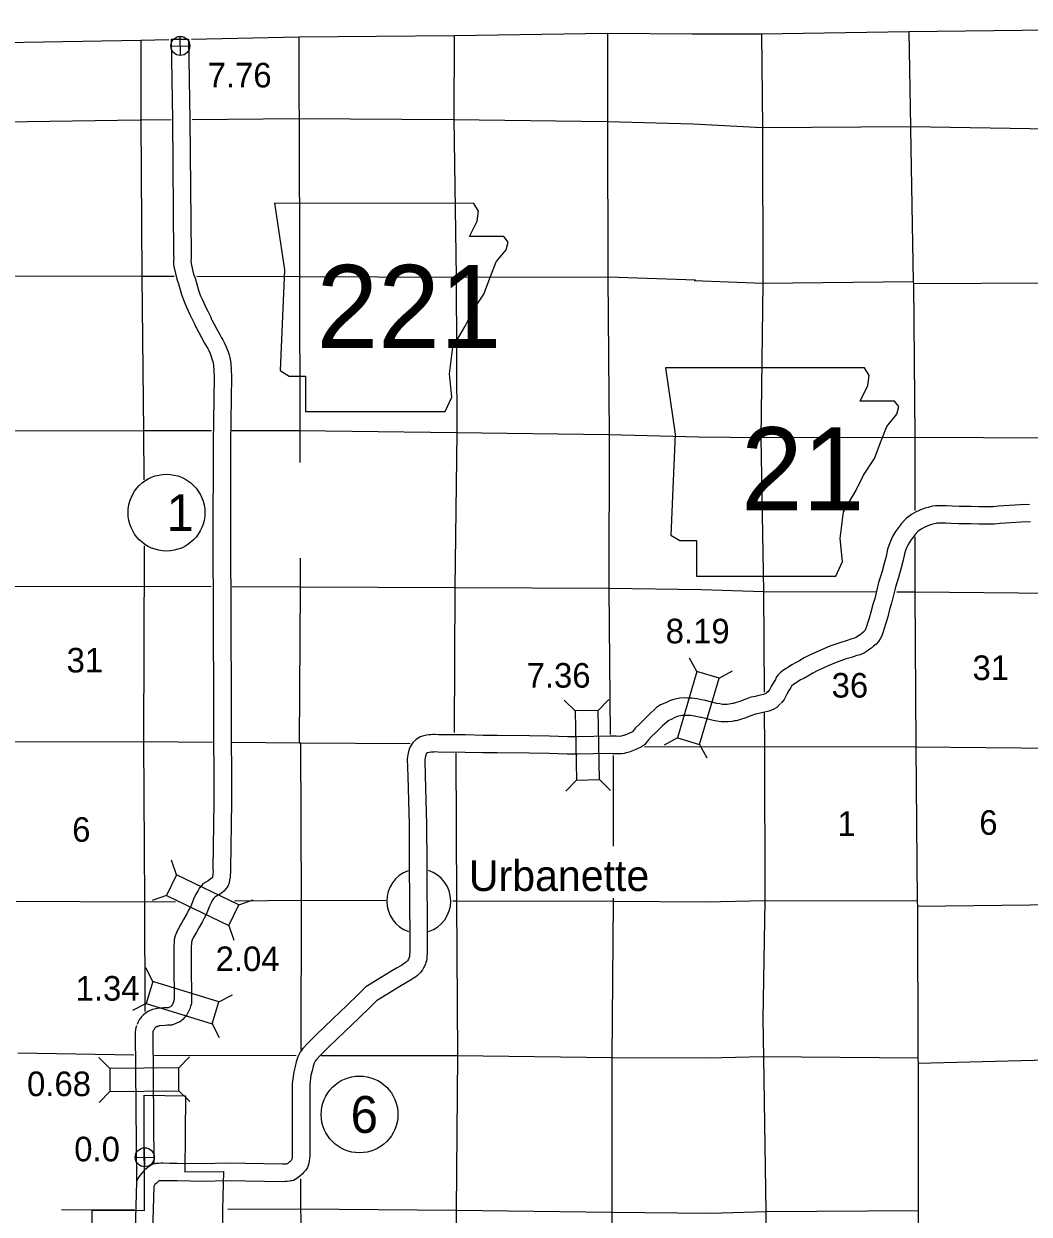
# Model space of a CAD drawing. Extents: x 77230 to 630905, y 790554 to 1662844.
# Drawn here: x 417952 to 452513, y 1600152 to 1641058 of the extents above; entities that cross this region are included whole.
import ezdxf

# ---------------------------------------------------------------- set-up
doc = ezdxf.new("R2010")
doc.units = 0
for name, color, linetype in [('Level 12', 7, 'Continuous'), ('Level 14', 7, 'Continuous'), ('Level 15', 7, 'Continuous'), ('Level 16', 7, 'Continuous'), ('Level 19', 7, 'Continuous'), ('Level 22', 7, 'Continuous'), ('Level 24', 7, 'Continuous'), ('Level 26', 7, 'Continuous'), ('Level 31', 7, 'Continuous'), ('Level 32', 7, 'Continuous'), ('Level 33', 7, 'Continuous'), ('Level 34', 7, 'Continuous')]:
    doc.layers.add(name, color=color, linetype=linetype)

msp = doc.modelspace()

# ---------------------------------------------------------------- linework, layer by layer
at = {"layer": 'Level 12'}
for points in [[(422090, 1602330), (422085, 1604239), (423507, 1604220), (423493, 1601608)], [(422100, 1601635), (422090, 1602330)], [(422099, 1600279), (422096, 1601187), (422100, 1601635)], [(423493, 1601608), (424813, 1601616), (424781, 1600318), (424786, 1598977), (426119, 1598998)], [(420607, 1597653), (420607, 1599203), (419707, 1599203), (419707, 1599803), (420307, 1599803), (420307, 1600290), (422099, 1600279)]]:
    msp.add_lwpolyline(points, dxfattribs=at)
at = {"layer": 'Level 14'}
for points in [[(423719, 1640533), (427404, 1640605), (432741, 1640656), (438022, 1640733), (440914, 1640718)], [(440914, 1640718), (443313, 1640710), (448380, 1640788), (453246, 1640846), (458482, 1640923), (459171, 1640928), (460489, 1640951), (463825, 1641013), (469199, 1641058), (470689, 1641056)], [(404164, 1640157), (406608, 1640231), (412075, 1640310), (416265, 1640408), (417287, 1640417), (421975, 1640498), (422936, 1640517)]]:
    msp.add_lwpolyline(points, dxfattribs=at)
at = {"layer": 'Level 15'}
for points in [[(448380, 1640788), (448437, 1637513), (448430, 1637451), (448530, 1632191), (448532, 1632121), (448580, 1626851), (448579, 1624330)], [(448579, 1623427), (448578, 1621533), (448613, 1616238), (448667, 1610910), (448668, 1610730), (448686, 1605516), (448691, 1605330), (448691, 1600264), (448692, 1600088), (448750, 1595664)], [(406781, 1616388), (406859, 1616386), (406939, 1616392), (412305, 1616353), (417594, 1616388), (422079, 1616396), (424436, 1616376)], [(425118, 1616371), (427422, 1616351), (427468, 1616351), (431238, 1616326)], [(439289, 1616223), (448602, 1616215), (453440, 1616167), (458710, 1616122), (463709, 1616094)]]:
    msp.add_lwpolyline(points, dxfattribs=at)
at = {"layer": 'Level 16'}
for points in [[(438022, 1640733), (438020, 1637708), (438030, 1632362), (438071, 1626923), (438061, 1621655), (438105, 1616641)], [(421975, 1640498), (421975, 1637760), (422014, 1632377), (422072, 1627049), (422079, 1625383)], [(427404, 1640605), (427410, 1638425)], [(432741, 1640656), (432729, 1637790), (432809, 1632365), (432832, 1627005), (432774, 1621676), (432742, 1616701)], [(443313, 1640710), (443340, 1637493), (443352, 1632137), (443285, 1626832), (443378, 1621549), (443399, 1618090)], [(427410, 1638425), (427412, 1637799), (427434, 1632378), (427445, 1627050), (427446, 1625985)], [(423017, 1637753), (421953, 1637744), (417305, 1637678), (412094, 1637718), (406605, 1637833), (404181, 1637816)], [(440964, 1637613), (438004, 1637690), (432721, 1637760), (427392, 1637793), (423739, 1637760)], [(459142, 1637358), (458530, 1637361), (453224, 1637434), (448437, 1637513), (443324, 1637487), (440964, 1637613)], [(423117, 1632375), (422000, 1632379), (417391, 1632386), (412146, 1632420), (407388, 1632463)], [(441044, 1632251), (438048, 1632350), (432819, 1632345), (427426, 1632358), (423899, 1632372)], [(448530, 1632191), (443354, 1632133), (440994, 1632227)], [(459182, 1632089), (458563, 1632090), (453225, 1632148), (448532, 1632121)], [(424401, 1627069), (422058, 1627071), (417462, 1627064), (412183, 1627069), (408622, 1627119)], [(441140, 1626852), (438059, 1626933), (432824, 1626997), (427443, 1627066), (425083, 1627068)], [(457965, 1626765), (453301, 1626815), (448581, 1626847), (443299, 1626832), (441140, 1626852)], [(422088, 1623116), (422089, 1623021), (422069, 1616392), (422099, 1610898), (422112, 1607121)], [(427448, 1622695), (427449, 1621684), (427422, 1616351)], [(424396, 1621709), (422101, 1621719), (417526, 1621708)], [(441245, 1621606), (438073, 1621657), (432788, 1621676), (427441, 1621696), (425118, 1621706)], [(447244, 1621530), (443378, 1621543), (441245, 1621606)], [(458689, 1621450), (453333, 1621477), (448582, 1621525), (447966, 1621527)], [(443403, 1617388), (443410, 1616234), (443425, 1610918), (443362, 1606852), (443382, 1605539), (443458, 1600230), (443424, 1595582)], [(427468, 1616351), (427490, 1610903), (427476, 1605796)], [(432799, 1615999), (432827, 1610889), (432858, 1605603), (432818, 1600275), (432814, 1599044)], [(438214, 1615919), (438213, 1612793)], [(423162, 1610889), (422101, 1610878), (417686, 1610893)], [(430396, 1610921), (427488, 1610935), (425189, 1610910)], [(441401, 1610876), (438220, 1610898), (432831, 1610909), (432703, 1610910)], [(438212, 1611007), (438212, 1610880), (438165, 1605530), (438163, 1600215), (438157, 1595478)], [(448667, 1610910), (443423, 1610924), (441401, 1610876)], [(464934, 1610600), (464153, 1610589), (458792, 1610573), (453513, 1610778), (448668, 1610730)], [(421738, 1605617), (417743, 1605685)], [(427316, 1605593), (422440, 1605610)], [(441474, 1605514), (438161, 1605528), (432860, 1605593), (428178, 1605592)], [(448686, 1605516), (443360, 1605558), (441474, 1605514)], [(460820, 1605326), (458806, 1605321), (453562, 1605461), (448691, 1605330)], [(427459, 1601362), (427473, 1598965)], [(421754, 1600294), (419246, 1600303)], [(441552, 1600181), (438165, 1600213), (432818, 1600283), (427454, 1600322), (424964, 1600308)], [(448691, 1600264), (443475, 1600236), (441552, 1600181)]]:
    msp.add_lwpolyline(points, dxfattribs=at)
at = {"layer": 'Level 19'}
for p, q in [((441093, 1618798), (440840, 1619261)), ((441853, 1618575), (442316, 1618828)), ((437701, 1617460), (438068, 1617839)), ((436909, 1617447), (436529, 1617814)), ((440423, 1616518), (439960, 1616265)), ((441183, 1616295), (441436, 1615831)), ((436948, 1615071), (436581, 1614692)), ((437740, 1615084), (438120, 1614717)), ((423204, 1611818), (423030, 1612316)), ((422859, 1611104), (422361, 1610930)), ((425343, 1610784), (425842, 1610958)), ((424999, 1610071), (425173, 1609573)), ((422392, 1608153), (422146, 1608620)), ((424661, 1607449), (425129, 1607695)), ((422157, 1607396), (421690, 1607150)), ((424427, 1606692), (424673, 1606225)), ((423280, 1605182), (423650, 1605558)), ((420904, 1605162), (420528, 1605533)), ((420911, 1604371), (420540, 1603994)), ((423286, 1604390), (423663, 1604019))]:
    msp.add_line(p, q, dxfattribs=at)
for points in [[(441183, 1616295), (441853, 1618575), (441093, 1618798), (440423, 1616518)], [(437740, 1615084), (437701, 1617460), (436909, 1617447), (436948, 1615071)], [(422859, 1611104), (424999, 1610071), (425343, 1610784), (423204, 1611818)], [(422157, 1607396), (424427, 1606692), (424661, 1607449), (422392, 1608153)], [(420911, 1604371), (423286, 1604390), (423280, 1605182), (420904, 1605162)]]:
    msp.add_lwpolyline(points, close=True, dxfattribs=at)
at = {"layer": 'Level 22'}
msp.add_line((423019, 1640532), (423619, 1640532), dxfattribs=at)
for points in [[(423019, 1640532), (423058, 1637756), (423100, 1633105), (423105, 1633006), (423097, 1632960), (423101, 1632812), (423110, 1632716), (423171, 1632472), (423211, 1632281), (423271, 1632126), (423385, 1631717), (423459, 1631511), (423545, 1631322), (423660, 1631071), (423738, 1630913), (423821, 1630745), (423868, 1630635), (423887, 1630600), (423964, 1630451), (424061, 1630273), (424165, 1630086), (424231, 1629966), (424273, 1629895), (424308, 1629833), (424355, 1629726), (424408, 1629586), (424432, 1629513), (424448, 1629453), (424474, 1629326), (424491, 1628928), (424456, 1626671), (424454, 1623173), (424467, 1620808), (424476, 1617504), (424487, 1614313), (424454, 1612021), (424456, 1611908), (424451, 1611864), (424447, 1611806), (424438, 1611767), (424433, 1611725), (424432, 1611719), (424429, 1611713), (424284, 1611609), (424206, 1611563), (424109, 1611503), (424069, 1611450), (424050, 1611432), (423997, 1611362), (423943, 1611278), (423886, 1611181), (423858, 1611130), (423784, 1610976), (423678, 1610705), (423628, 1610617), (423553, 1610475), (423446, 1610281), (423372, 1610152), (423334, 1610092), (423264, 1609966), (423246, 1609936), (423231, 1609907), (423208, 1609860), (423151, 1609717), (423120, 1609586), (423105, 1609306), (423106, 1608687), (423118, 1607586), (423113, 1607480), (423092, 1607419), (423069, 1607363), (423065, 1607355), (423057, 1607346), (423022, 1607303), (423001, 1607281), (422958, 1607265), (422916, 1607247), (422855, 1607245), (422755, 1607238), (422553, 1607217), (422492, 1607211), (422377, 1607182), (422296, 1607148), (422229, 1607119), (422133, 1607060), (422050, 1606987), (421989, 1606919), (421923, 1606826), (421885, 1606761), (421844, 1606676)], [(423619, 1640532), (423658, 1637763), (423700, 1633123), (423707, 1632974), (423698, 1632919), (423700, 1632847), (423703, 1632818), (423755, 1632606), (423788, 1632453), (423841, 1632315), (423957, 1631900), (424016, 1631737), (424091, 1631571), (424202, 1631329), (424276, 1631179), (424367, 1630995), (424409, 1630896), (424417, 1630880), (424494, 1630732), (424586, 1630563), (424690, 1630377), (424753, 1630262), (424792, 1630196), (424845, 1630103), (424911, 1629953), (424975, 1629785), (425008, 1629682), (425032, 1629590), (425071, 1629400), (425092, 1628937), (425056, 1626667), (425054, 1623174), (425067, 1620811), (425076, 1617505), (425087, 1614310), (425054, 1612022), (425056, 1611883), (425049, 1611811), (425042, 1611717), (425031, 1611668), (425027, 1611638), (425010, 1611541), (424972, 1611452), (424937, 1611395), (424910, 1611346), (424830, 1611247), (424744, 1611180), (424682, 1611138), (424613, 1611107), (424517, 1611050), (424503, 1611035), (424488, 1611016), (424454, 1610964), (424408, 1610885), (424391, 1610855), (424334, 1610736), (424221, 1610447), (424155, 1610330), (424081, 1610190), (423969, 1609987), (423887, 1609843), (423849, 1609784), (423784, 1609668), (423774, 1609651), (423769, 1609640), (423756, 1609615), (423725, 1609537), (423716, 1609500), (423705, 1609290), (423706, 1608691), (423719, 1607573), (423711, 1607431), (423711, 1607382), (423686, 1607302), (423654, 1607211), (423617, 1607115), (423561, 1607006), (423509, 1606951), (423473, 1606906), (423414, 1606844), (423301, 1606748), (423225, 1606724), (423180, 1606707), (423046, 1606652), (422887, 1606646), (422806, 1606640), (422615, 1606620), (422596, 1606618), (422567, 1606611), (422532, 1606596), (422507, 1606585), (422491, 1606575), (422473, 1606560), (422459, 1606544), (422428, 1606501), (422415, 1606477), (422384, 1606414)], [(452524, 1624544), (452205, 1624531), (451461, 1624487), (451280, 1624465), (450781, 1624464), (450520, 1624470), (450339, 1624473), (450101, 1624470), (449863, 1624484), (449658, 1624492), (449505, 1624496), (449375, 1624498), (449289, 1624494), (449187, 1624481), (449038, 1624441), (448941, 1624413), (448809, 1624370), (448633, 1624288), (448470, 1624195), (448284, 1624060), (448126, 1623892), (447919, 1623610), (447819, 1623441), (447719, 1623217), (447643, 1623005), (447592, 1622758), (447532, 1622507), (447451, 1622205), (447336, 1621860), (447278, 1621607), (447202, 1621311), (447138, 1621098), (447070, 1620841), (447011, 1620636), (446957, 1620464), (446920, 1620350), (446888, 1620253), (446870, 1620219), (446856, 1620197), (446835, 1620174), (446773, 1620120), (446740, 1620092), (446697, 1620062), (446650, 1620029), (446622, 1620010), (446562, 1619974), (446495, 1619942), (446414, 1619921), (446225, 1619858), (446035, 1619802), (445662, 1619670), (445373, 1619545), (445189, 1619469), (444960, 1619366), (444780, 1619270), (444597, 1619159), (444480, 1619095), (444355, 1619032), (444202, 1618931), (444162, 1618903), (444071, 1618841), (444011, 1618798), (443951, 1618756), (443875, 1618676), (443817, 1618595), (443787, 1618529), (443742, 1618455), (443653, 1618306), (443588, 1618172), (443529, 1618104)], [(452555, 1623945), (452235, 1623931), (451515, 1623889), (451317, 1623865), (450776, 1623864), (450509, 1623870), (450337, 1623873), (450087, 1623870), (449833, 1623884), (449638, 1623893), (449494, 1623896), (449384, 1623898), (449342, 1623896), (449304, 1623891), (449198, 1623862), (449117, 1623839), (449029, 1623810), (448908, 1623754), (448797, 1623691), (448683, 1623608), (448589, 1623508), (448420, 1623279), (448353, 1623165), (448276, 1622993), (448222, 1622842), (448177, 1622627), (448114, 1622359), (448025, 1622033), (447915, 1621698), (447861, 1621465), (447780, 1621149), (447715, 1620935), (447648, 1620681), (447586, 1620464), (447529, 1620282), (447490, 1620162), (447443, 1620021), (447390, 1619918), (447330, 1619826), (447253, 1619743), (447165, 1619666), (447108, 1619617), (447040, 1619570), (446992, 1619536), (446949, 1619506), (446846, 1619444), (446699, 1619375), (446585, 1619345), (446404, 1619285), (446220, 1619231), (445881, 1619111), (445606, 1618993), (445428, 1618919), (445224, 1618827), (445075, 1618748), (444898, 1618640), (444761, 1618564), (444656, 1618511), (444540, 1618435), (444504, 1618410), (444414, 1618349), (444359, 1618310), (444344, 1618299), (444340, 1618294), (444320, 1618250), (444256, 1618145), (444181, 1618020), (444092, 1617838), (443983, 1617711)], [(441322, 1617814), (441248, 1617826), (441201, 1617840), (441103, 1617863), (441004, 1617872), (440920, 1617883), (440762, 1617889), (440667, 1617891), (440503, 1617888), (440387, 1617862), (440295, 1617839), (440171, 1617801), (440064, 1617752), (439986, 1617718), (439837, 1617652), (439696, 1617561), (439641, 1617501), (439492, 1617367), (439255, 1617127), (439101, 1616980), (438985, 1616861), (438913, 1616778), (438874, 1616731), (438747, 1616670), (438665, 1616638), (438573, 1616605), (438484, 1616579), (438461, 1616572), (438436, 1616574), (438369, 1616572), (438315, 1616578), (438256, 1616575), (438208, 1616577), (438109, 1616579), (436976, 1616560), (436642, 1616561), (436021, 1616577), (435337, 1616590), (434232, 1616601), (433746, 1616602), (433136, 1616623), (432202, 1616630), (432088, 1616637), (432007, 1616631), (431942, 1616627), (431878, 1616620), (431791, 1616608), (431704, 1616591), (431580, 1616554), (431424, 1616453), (431329, 1616362), (431259, 1616252), (431214, 1616161), (431174, 1616047), (431153, 1615933), (431133, 1615795), (431153, 1615206), (431194, 1613532), (431203, 1612154), (431219, 1609660), (431222, 1609265), (431220, 1609164), (431211, 1609059), (431206, 1609011), (431202, 1608978), (431201, 1608974), (431197, 1608964), (431190, 1608948), (431175, 1608921), (431146, 1608862), (431143, 1608858), (431116, 1608834), (431093, 1608812), (431043, 1608773), (430933, 1608703), (430767, 1608604), (430629, 1608524), (429708, 1607962), (429429, 1607688), (429052, 1607326), (428572, 1606867), (427991, 1606306), (427716, 1606030), (427540, 1605843), (427465, 1605740), (427427, 1605675), (427367, 1605559), (427320, 1605393), (427280, 1605231), (427229, 1605045), (427181, 1604638), (427181, 1602179), (427176, 1602108), (427171, 1602056), (427167, 1602036), (427159, 1602023), (427139, 1602001), (427095, 1601955)], [(443542, 1618118), (443476, 1618052), (443464, 1618045), (443383, 1618016), (443224, 1617975), (443096, 1617947), (442940, 1617916), (442768, 1617848), (442702, 1617823), (442569, 1617773), (442409, 1617719), (442346, 1617699), (442318, 1617697), (442203, 1617679), (442133, 1617668), (442086, 1617670), (441972, 1617670), (441879, 1617684), (441780, 1617703), (441341, 1617810)], [(443969, 1617697), (443842, 1617568), (443712, 1617496), (443558, 1617441), (443363, 1617392), (443220, 1617359), (443109, 1617338), (442982, 1617288), (442914, 1617262), (442772, 1617208), (442594, 1617148), (442454, 1617104), (442382, 1617100), (442297, 1617087), (442168, 1617066), (442075, 1617070), (441929, 1617070), (441777, 1617092), (441651, 1617117), (441199, 1617227)], [(441218, 1617223), (441112, 1617241), (441050, 1617259), (441008, 1617269), (440938, 1617275), (440870, 1617284), (440744, 1617289), (440666, 1617291), (440574, 1617289), (440526, 1617278), (440457, 1617261), (440385, 1617239), (440308, 1617203), (440226, 1617168), (440123, 1617122), (440087, 1617100), (440066, 1617076), (439907, 1616933), (439676, 1616699), (439522, 1616553), (439427, 1616455), (439370, 1616389), (439284, 1616286), (439189, 1616217), (438988, 1616119), (438873, 1616075), (438758, 1616034), (438659, 1616005), (438588, 1615983), (438494, 1615968), (438422, 1615973), (438344, 1615971), (438295, 1615976), (438261, 1615975), (438193, 1615977), (438108, 1615978), (436980, 1615960), (436633, 1615961), (436007, 1615978), (435328, 1615990), (434228, 1616001), (433736, 1616002), (433124, 1616023), (432182, 1616031), (432091, 1616036), (432048, 1616033), (431997, 1616029), (431952, 1616024), (431887, 1616015), (431846, 1616007), (431834, 1616004), (431798, 1615981), (431797, 1615980), (431783, 1615957), (431768, 1615928), (431756, 1615893), (431745, 1615835), (431734, 1615761), (431753, 1615224), (431794, 1613541), (431803, 1612158), (431819, 1609664), (431822, 1609262), (431820, 1609135), (431809, 1609003), (431802, 1608939), (431791, 1608856), (431776, 1608804), (431759, 1608750), (431727, 1608677), (431706, 1608641), (431659, 1608547), (431590, 1608454), (431525, 1608394), (431484, 1608356), (431390, 1608283), (431248, 1608192), (431070, 1608086), (430935, 1608008), (430079, 1607485), (429847, 1607257), (429467, 1606892), (428987, 1606435), (428412, 1605879), (428147, 1605613), (428003, 1605459), (427967, 1605410), (427953, 1605386), (427928, 1605338), (427900, 1605239), (427861, 1605080), (427820, 1604930), (427781, 1604603), (427781, 1602158), (427774, 1602062), (427766, 1601973), (427743, 1601855), (427701, 1601758), (427643, 1601665), (427579, 1601591), (427520, 1601532)], [(421825, 1606625), (421794, 1606514), (421782, 1606394), (421823, 1601292)], [(422403, 1606465), (422386, 1606403), (422382, 1606367), (422419, 1601891)], [(422383, 1601874), (422272, 1601800), (422213, 1601762), (422156, 1601710), (422102, 1601663), (422069, 1601627), (422009, 1601567), (421958, 1601503), (421919, 1601443), (421886, 1601397), (421821, 1601271)], [(427098, 1601959), (427038, 1601900), (427015, 1601881), (427014, 1601881), (426999, 1601878), (426962, 1601874), (426908, 1601872), (426850, 1601869), (424928, 1601904), (424115, 1601878), (423229, 1601898), (423115, 1601895), (422970, 1601897), (422734, 1601903), (422666, 1601900), (422589, 1601898), (422507, 1601889), (422468, 1601882), (422383, 1601874)], [(427516, 1601529), (427441, 1601455), (427343, 1601373), (427220, 1601311), (427165, 1601300), (427135, 1601293), (427083, 1601284), (427004, 1601275), (426937, 1601273), (426863, 1601268), (424933, 1601304), (424118, 1601278), (423229, 1601298), (423118, 1601295), (422959, 1601297), (422738, 1601302), (422686, 1601301), (422595, 1601298)], [(421821, 1601271), (421777, 1599575), (421766, 1599264), (421740, 1599079), (421603, 1598625), (421507, 1598349), (421530, 1597875), (421531, 1596446), (421552, 1595225)], [(422417, 1601109), (422377, 1599557), (422365, 1599211), (422328, 1598950), (422174, 1598439), (422112, 1598261), (422130, 1597890), (422131, 1596451), (422152, 1595235)], [(422595, 1601298), (422555, 1601261), (422520, 1601231), (422502, 1601211), (422458, 1601167), (422445, 1601151), (422417, 1601109)]]:
    msp.add_lwpolyline(points, dxfattribs=at)
at = {"layer": 'Level 24'}
for points in [[(426574, 1634890), (426917, 1632606), (426765, 1629142), (427069, 1628952), (427640, 1628952), (427640, 1627734), (432436, 1627734), (432665, 1628229), (432589, 1629028), (432703, 1629942), (433122, 1630665), (433388, 1631198), (433769, 1631769), (433997, 1632378), (434187, 1632873), (434530, 1633291), (434606, 1633558), (434454, 1633748), (433274, 1633748), (433540, 1634281), (433578, 1634624), (433421, 1634887)], [(440005, 1629238), (440347, 1626954), (440195, 1623491), (440500, 1623300), (441071, 1623300), (441071, 1622082), (445867, 1622082), (446095, 1622577), (446019, 1623376), (446133, 1624290), (446552, 1625013), (446819, 1625546), (447199, 1626117), (447428, 1626726), (447618, 1627221), (447961, 1627640), (448037, 1627906), (447884, 1628096), (446704, 1628096), (446971, 1628629), (447009, 1628972), (446851, 1629235)]]:
    msp.add_lwpolyline(points, close=True, dxfattribs=at)
at = {"layer": 'Level 26'}
for start, end in [(109.5995, 251.2367), (287.9189, 72.5685)]:
    msp.add_arc((431529, 1610913), 1100, start, end, dxfattribs=at)
at = {"layer": 'Level 33'}
for centre in [(422856, 1624260), (429493, 1603580)]:
    msp.add_circle(centre, 1320, dxfattribs=at)
at = {"layer": 'Level 34'}
for p, q in [((423341, 1639972), (423326, 1640623)), ((423008, 1640290), (423659, 1640305)), ((422117, 1601782), (422102, 1602433)), ((421784, 1602100), (422435, 1602115))]:
    msp.add_line(p, q, dxfattribs=at)
for centre in [(423333, 1640297), (422109, 1602108)]:
    msp.add_circle(centre, 326, dxfattribs=at)

# ---------------------------------------------------------------- texts
at = {"layer": 'Level 16'}
for s, height, p in [('31', 844.8, (419423, 1618767)), ('31', 844.8, (450563, 1618507)), ('36', 844.8, (445722, 1617905)), ('6', 845, (419616, 1612949)), ('1', 845, (445920, 1613153)), ('6', 845, (450796, 1613190))]:
    msp.add_text(s, height=height, dxfattribs=at).set_placement(p)
at = {"layer": 'Level 24'}
for s, p in [('221', (428014, 1629919)), ('21', (442607, 1624341))]:
    msp.add_text(s, height=2851.2, dxfattribs=at).set_placement(p)
at = {"layer": 'Level 26'}
msp.add_text('Urbanette', height=1056, dxfattribs=at).set_placement((433251, 1611258))
at = {"layer": 'Level 31'}
for s, p in [('7.76', (424271, 1638872)), ('0.0', (419685, 1601969))]:
    msp.add_text(s, height=844.8, dxfattribs=at).set_placement(p)
at = {"layer": 'Level 32'}
for s, p in [('8.19', (440018, 1619768)), ('7.36', (435236, 1618246)), ('2.04', (424545, 1608506)), ('1.34', (419733, 1607491)), ('0.68', (418063, 1604209))]:
    msp.add_text(s, height=844.8, dxfattribs=at).set_placement(p)
at = {"layer": 'Level 33'}
for s, p in [('1', (422856, 1623626)), ('6', (429186, 1602946))]:
    msp.add_text(s, height=1267, dxfattribs=at).set_placement(p)

doc.saveas('drawing.dxf')
